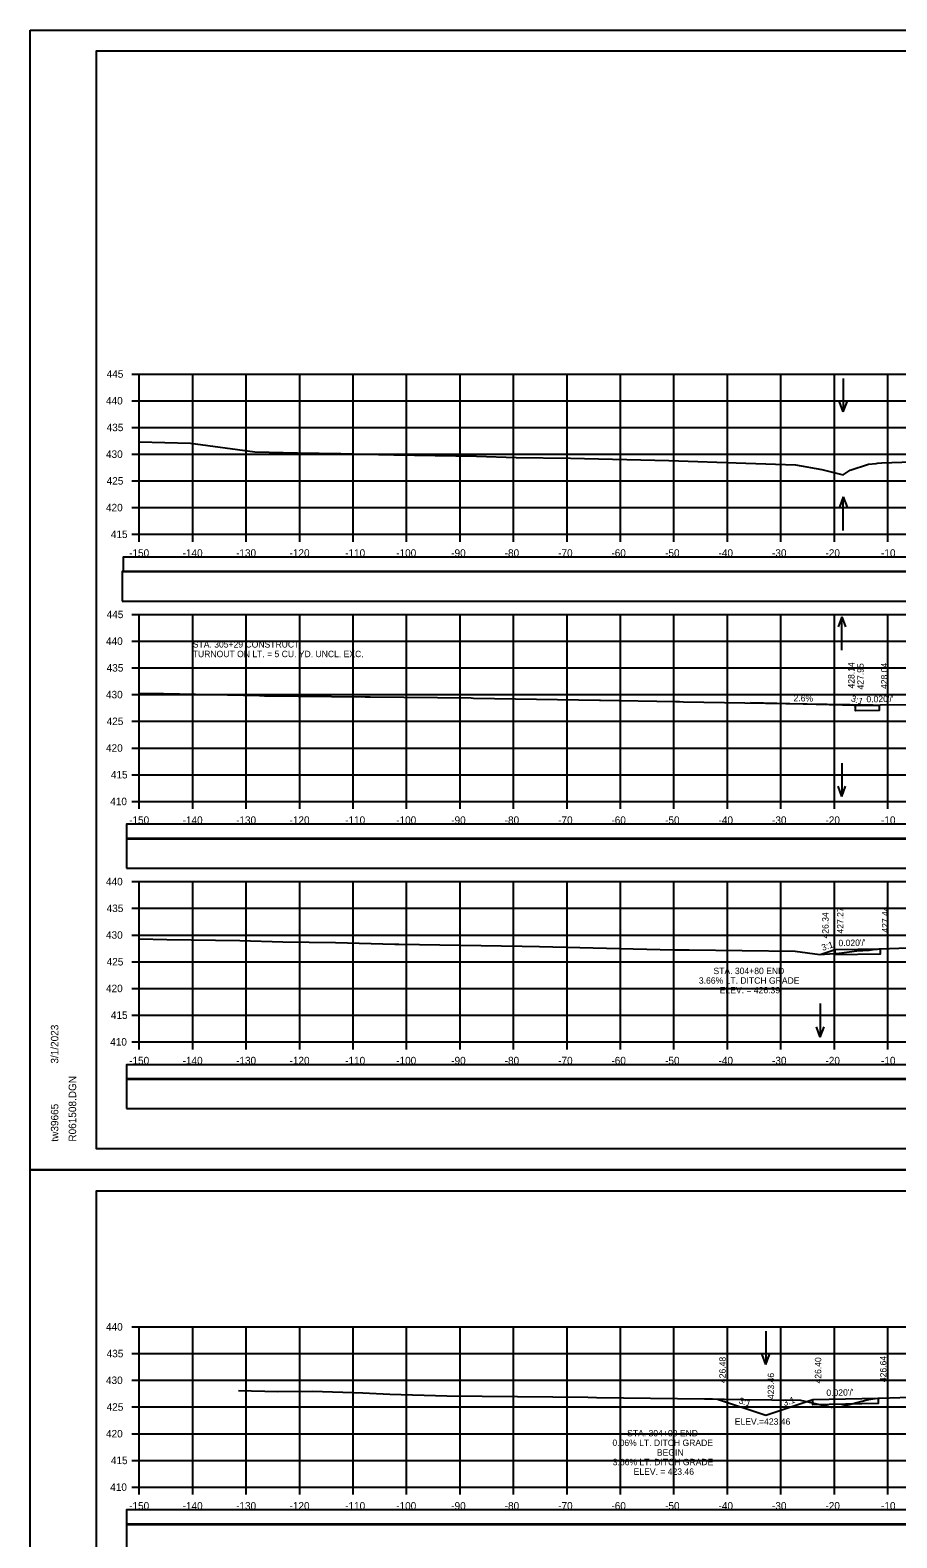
# Model space of a CAD drawing. Extents: x 1371057 to 1372761, y 380005 to 390517.
# Drawn here: x 1372427.4 to 1372589.5, y 389663.8 to 389946 of the extents above; entities that cross this region are included whole.
import ezdxf

# ---------------------------------------------------------------- set-up
doc = ezdxf.new("R2010")
doc.units = 0
for name, color, linetype in [('R_Alt Surface', 7, 'Continuous'), ('R_Axis', 7, 'Continuous'), ('R_Axis Annot', 7, 'Continuous'), ('R_Border', 7, 'Continuous'), ('R_Dimension', 7, 'Continuous'), ('R_Drive', 7, 'Continuous'), ('R_Exist Surface', 7, 'Continuous'), ('R_Fin Surface', 7, 'Continuous'), ('R_Grid', 7, 'Continuous'), ('R_No Plot', 7, 'Continuous'), ('R_Water Annot', 7, 'Continuous'), ('R_Xsect Elev', 7, 'Continuous'), ('R_Xsect Slope', 7, 'Continuous')]:
    doc.layers.add(name, color=color, linetype=linetype)

msp = doc.modelspace()

# ---------------------------------------------------------------- linework, layer by layer
at = {"layer": 'R_Alt Surface'}
for points in [[(1372586.23, 389819.7), (1372586.23, 389818.7), (1372581.77, 389818.61), (1372581.77, 389819.61)], [(1372586.4, 389774.1), (1372586.4, 389773.1), (1372578, 389772.93), (1372578, 389773.93)], [(1372586.03, 389689.97), (1372586.03, 389688.97), (1372573.84, 389688.72), (1372573.84, 389689.72)]]:
    msp.add_lwpolyline(points, dxfattribs=at)
at = {"layer": 'R_Axis'}
for p, q in [((1372446.44, 389881.66), (1372447.84, 389881.66)), ((1372447.84, 389851.66), (1372447.84, 389881.66)), ((1372446.44, 389876.66), (1372447.84, 389876.66)), ((1372446.44, 389871.66), (1372447.84, 389871.66)), ((1372446.44, 389866.66), (1372447.84, 389866.66)), ((1372446.44, 389861.66), (1372447.84, 389861.66)), ((1372446.44, 389856.66), (1372447.84, 389856.66)), ((1372446.44, 389851.66), (1372447.84, 389851.66)), ((1372447.84, 389851.66), (1372747.84, 389851.66)), ((1372447.84, 389850.26), (1372447.84, 389851.66)), ((1372457.84, 389850.26), (1372457.84, 389851.66)), ((1372467.84, 389850.26), (1372467.84, 389851.66)), ((1372477.84, 389850.26), (1372477.84, 389851.66)), ((1372487.84, 389850.26), (1372487.84, 389851.66)), ((1372497.84, 389850.26), (1372497.84, 389851.66)), ((1372507.84, 389850.26), (1372507.84, 389851.66)), ((1372517.84, 389850.26), (1372517.84, 389851.66)), ((1372527.84, 389850.26), (1372527.84, 389851.66)), ((1372537.84, 389850.26), (1372537.84, 389851.66)), ((1372547.84, 389850.26), (1372547.84, 389851.66)), ((1372557.84, 389850.26), (1372557.84, 389851.66)), ((1372567.84, 389850.26), (1372567.84, 389851.66)), ((1372577.84, 389850.26), (1372577.84, 389851.66)), ((1372587.84, 389850.26), (1372587.84, 389851.66)), ((1372446.44, 389836.66), (1372447.84, 389836.66)), ((1372447.84, 389801.66), (1372447.84, 389836.66)), ((1372446.44, 389831.66), (1372447.84, 389831.66)), ((1372446.44, 389826.66), (1372447.84, 389826.66)), ((1372446.44, 389821.66), (1372447.84, 389821.66)), ((1372446.44, 389816.66), (1372447.84, 389816.66)), ((1372446.44, 389811.66), (1372447.84, 389811.66)), ((1372446.44, 389806.66), (1372447.84, 389806.66)), ((1372446.44, 389801.66), (1372447.84, 389801.66)), ((1372447.84, 389801.66), (1372747.84, 389801.66)), ((1372447.84, 389800.26), (1372447.84, 389801.66)), ((1372457.84, 389800.26), (1372457.84, 389801.66)), ((1372467.84, 389800.26), (1372467.84, 389801.66)), ((1372477.84, 389800.26), (1372477.84, 389801.66)), ((1372487.84, 389800.26), (1372487.84, 389801.66)), ((1372497.84, 389800.26), (1372497.84, 389801.66)), ((1372507.84, 389800.26), (1372507.84, 389801.66)), ((1372517.84, 389800.26), (1372517.84, 389801.66)), ((1372527.84, 389800.26), (1372527.84, 389801.66)), ((1372537.84, 389800.26), (1372537.84, 389801.66)), ((1372547.84, 389800.26), (1372547.84, 389801.66)), ((1372557.84, 389800.26), (1372557.84, 389801.66)), ((1372567.84, 389800.26), (1372567.84, 389801.66)), ((1372577.84, 389800.26), (1372577.84, 389801.66)), ((1372587.84, 389800.26), (1372587.84, 389801.66)), ((1372446.44, 389786.66), (1372447.84, 389786.66)), ((1372447.84, 389756.66), (1372447.84, 389786.66)), ((1372446.44, 389781.66), (1372447.84, 389781.66)), ((1372446.44, 389776.66), (1372447.84, 389776.66)), ((1372446.44, 389771.66), (1372447.84, 389771.66)), ((1372446.44, 389766.66), (1372447.84, 389766.66)), ((1372446.44, 389761.66), (1372447.84, 389761.66)), ((1372446.44, 389756.66), (1372447.84, 389756.66)), ((1372447.84, 389756.66), (1372747.84, 389756.66)), ((1372447.84, 389755.26), (1372447.84, 389756.66)), ((1372457.84, 389755.26), (1372457.84, 389756.66)), ((1372467.84, 389755.26), (1372467.84, 389756.66)), ((1372477.84, 389755.26), (1372477.84, 389756.66)), ((1372487.84, 389755.26), (1372487.84, 389756.66)), ((1372497.84, 389755.26), (1372497.84, 389756.66)), ((1372507.84, 389755.26), (1372507.84, 389756.66)), ((1372517.84, 389755.26), (1372517.84, 389756.66)), ((1372527.84, 389755.26), (1372527.84, 389756.66)), ((1372537.84, 389755.26), (1372537.84, 389756.66)), ((1372547.84, 389755.26), (1372547.84, 389756.66)), ((1372557.84, 389755.26), (1372557.84, 389756.66)), ((1372567.84, 389755.26), (1372567.84, 389756.66)), ((1372577.84, 389755.26), (1372577.84, 389756.66)), ((1372587.84, 389755.26), (1372587.84, 389756.66)), ((1372446.44, 389703.32), (1372447.84, 389703.32)), ((1372447.84, 389673.32), (1372447.84, 389703.32)), ((1372446.44, 389698.32), (1372447.84, 389698.32)), ((1372446.44, 389693.32), (1372447.84, 389693.32)), ((1372446.44, 389688.32), (1372447.84, 389688.32)), ((1372446.44, 389683.32), (1372447.84, 389683.32)), ((1372446.44, 389678.32), (1372447.84, 389678.32)), ((1372446.44, 389673.32), (1372447.84, 389673.32)), ((1372447.84, 389673.32), (1372747.84, 389673.32)), ((1372447.84, 389671.92), (1372447.84, 389673.32)), ((1372457.84, 389671.92), (1372457.84, 389673.32)), ((1372467.84, 389671.92), (1372467.84, 389673.32)), ((1372477.84, 389671.92), (1372477.84, 389673.32)), ((1372487.84, 389671.92), (1372487.84, 389673.32)), ((1372497.84, 389671.92), (1372497.84, 389673.32)), ((1372507.84, 389671.92), (1372507.84, 389673.32)), ((1372517.84, 389671.92), (1372517.84, 389673.32)), ((1372527.84, 389671.92), (1372527.84, 389673.32)), ((1372537.84, 389671.92), (1372537.84, 389673.32)), ((1372547.84, 389671.92), (1372547.84, 389673.32)), ((1372557.84, 389671.92), (1372557.84, 389673.32)), ((1372567.84, 389671.92), (1372567.84, 389673.32)), ((1372577.84, 389671.92), (1372577.84, 389673.32)), ((1372587.84, 389671.92), (1372587.84, 389673.32))]:
    msp.add_line(p, q, dxfattribs=at)
at = {"layer": 'R_Border'}
for p, q in [((1372439.84, 389942.12), (1372756.02, 389942.12)), ((1372439.84, 389736.66), (1372439.84, 389942.12)), ((1372439.84, 389736.66), (1372439.84, 389736.66)), ((1372756.02, 389736.66), (1372439.84, 389736.66)), ((1372439.84, 389728.78), (1372756.02, 389728.78)), ((1372439.84, 389523.32), (1372439.84, 389728.78))]:
    msp.add_line(p, q, dxfattribs=at)
at = {"layer": 'R_Dimension'}
for points in [[(1372444.8, 389844.68), (1372750.97, 389844.68), (1372750.97, 389847.4), (1372444.8, 389847.4)], [(1372444.65, 389839.13), (1372751.05, 389839.13), (1372751.05, 389844.67), (1372444.65, 389844.67)], [(1372445.42, 389794.69), (1372750.16, 389794.69), (1372750.16, 389797.39), (1372445.42, 389797.39)], [(1372445.47, 389789.19), (1372750.2, 389789.19), (1372750.2, 389794.71), (1372445.47, 389794.71)], [(1372445.42, 389749.69), (1372750.16, 389749.69), (1372750.16, 389752.39), (1372445.42, 389752.39)], [(1372445.47, 389744.19), (1372750.2, 389744.19), (1372750.2, 389749.71), (1372445.47, 389749.71)], [(1372445.42, 389666.35), (1372750.16, 389666.35), (1372750.16, 389669.05), (1372445.42, 389669.05)], [(1372445.47, 389660.85), (1372750.2, 389660.85), (1372750.2, 389666.37), (1372445.47, 389666.37)]]:
    msp.add_lwpolyline(points, close=True, dxfattribs=at)
at = {"layer": 'R_Drive'}
msp.add_line((1372581.77, 389819.61), (1372562.17, 389820.12), dxfattribs=at)
at = {"layer": 'R_Exist Surface'}
for points in [[(1372447.84, 389868.99), (1372457.43, 389868.7), (1372469.46, 389867.12), (1372477.43, 389866.91), (1372485.54, 389866.76), (1372489.74, 389866.64), (1372495.46, 389866.53), (1372510.91, 389866.28), (1372518.3, 389866.06), (1372528.46, 389865.9), (1372546.87, 389865.44), (1372561.26, 389865), (1372570.58, 389864.64), (1372575.51, 389863.76), (1372579.51, 389862.79), (1372580.8, 389863.65), (1372584.22, 389864.76), (1372585.68, 389864.93), (1372585.93, 389864.97), (1372586.72, 389865.04), (1372596.08, 389865.35)], [(1372447.84, 389821.95), (1372451.01, 389821.88), (1372452.39, 389821.85), (1372470.29, 389821.46), (1372471.27, 389821.45), (1372490.1, 389821.24), (1372491, 389821.23), (1372509.91, 389821.02), (1372510.37, 389821.01), (1372533.9, 389820.61), (1372534.13, 389820.61), (1372548.13, 389820.37), (1372548.89, 389820.35), (1372549.62, 389820.33), (1372568.79, 389820.01), (1372569.08, 389820.01), (1372576.48, 389819.89), (1372585.11, 389819.73), (1372585.52, 389819.69), (1372585.57, 389819.7), (1372585.81, 389819.7), (1372586.23, 389819.7), (1372586.5, 389819.71), (1372597.96, 389819.88)], [(1372447.84, 389775.94), (1372452.96, 389775.82), (1372466.67, 389775.6), (1372474.7, 389775.4), (1372484.51, 389775.24), (1372495.61, 389774.97), (1372496.36, 389774.95), (1372519.43, 389774.6), (1372522.68, 389774.52), (1372547.75, 389773.91), (1372550.7, 389773.91), (1372570.54, 389773.65), (1372575.13, 389773), (1372578.75, 389773.28), (1372582.05, 389773.71), (1372584.35, 389773.8), (1372585.47, 389773.99), (1372585.88, 389774.03), (1372586.2, 389774.06), (1372586.4, 389774.1), (1372595.19, 389774.39)], [(1372466.41, 389691.42), (1372473.72, 389691.23), (1372480.26, 389691.28), (1372489.65, 389690.95), (1372494.7, 389690.71), (1372505.34, 389690.4), (1372525.19, 389690.19), (1372531.71, 389690.13), (1372533.37, 389690.11), (1372553.56, 389689.87), (1372555.06, 389689.82), (1372557.3, 389689.78), (1372560.79, 389689.75), (1372571.51, 389689.61), (1372577.26, 389688.31), (1372577.4, 389688.27), (1372577.45, 389688.28), (1372579.14, 389688.43), (1372579.17, 389688.44), (1372584.22, 389689.71), (1372585.45, 389689.89), (1372586.03, 389689.97), (1372586.27, 389689.98), (1372597.71, 389690.34)]]:
    msp.add_lwpolyline(points, dxfattribs=at)
at = {"layer": 'R_Fin Surface'}
for points in [[(1372581.21, 389819.8), (1372581.71, 389819.63), (1372581.77, 389819.61), (1372585.79, 389819.69), (1372586.23, 389819.7)], [(1372575.21, 389773.01), (1372578, 389773.93), (1372586.4, 389774.1)], [(1372555.97, 389689.8), (1372565.02, 389686.79), (1372573.84, 389689.72), (1372586.03, 389689.97)]]:
    msp.add_lwpolyline(points, dxfattribs=at)
at = {"layer": 'R_Grid'}
for p, q in [((1372447.84, 389881.66), (1372747.84, 389881.66)), ((1372447.84, 389851.66), (1372447.84, 389881.66)), ((1372457.84, 389851.66), (1372457.84, 389881.66)), ((1372467.84, 389851.66), (1372467.84, 389881.66)), ((1372477.84, 389851.66), (1372477.84, 389881.66)), ((1372487.84, 389851.66), (1372487.84, 389881.66)), ((1372497.84, 389851.66), (1372497.84, 389881.66)), ((1372507.84, 389851.66), (1372507.84, 389881.66)), ((1372517.84, 389851.66), (1372517.84, 389881.66)), ((1372527.84, 389851.66), (1372527.84, 389881.66)), ((1372537.84, 389851.66), (1372537.84, 389881.66)), ((1372547.84, 389851.66), (1372547.84, 389881.66)), ((1372557.84, 389851.66), (1372557.84, 389881.66)), ((1372567.84, 389851.66), (1372567.84, 389881.66)), ((1372577.84, 389851.66), (1372577.84, 389881.66)), ((1372587.84, 389851.66), (1372587.84, 389881.66)), ((1372447.84, 389876.66), (1372747.84, 389876.66)), ((1372447.84, 389871.66), (1372747.84, 389871.66)), ((1372447.84, 389866.66), (1372747.84, 389866.66)), ((1372447.84, 389861.66), (1372747.84, 389861.66)), ((1372447.84, 389856.66), (1372747.84, 389856.66)), ((1372447.84, 389851.66), (1372747.84, 389851.66)), ((1372447.84, 389836.66), (1372747.84, 389836.66)), ((1372447.84, 389801.66), (1372447.84, 389836.66)), ((1372457.84, 389801.66), (1372457.84, 389836.66)), ((1372467.84, 389801.66), (1372467.84, 389836.66)), ((1372477.84, 389801.66), (1372477.84, 389836.66)), ((1372487.84, 389801.66), (1372487.84, 389836.66)), ((1372497.84, 389801.66), (1372497.84, 389836.66)), ((1372507.84, 389801.66), (1372507.84, 389836.66)), ((1372517.84, 389801.66), (1372517.84, 389836.66)), ((1372527.84, 389801.66), (1372527.84, 389836.66)), ((1372537.84, 389801.66), (1372537.84, 389836.66)), ((1372547.84, 389801.66), (1372547.84, 389836.66)), ((1372557.84, 389801.66), (1372557.84, 389836.66)), ((1372567.84, 389801.66), (1372567.84, 389836.66)), ((1372577.84, 389801.66), (1372577.84, 389836.66)), ((1372587.84, 389801.66), (1372587.84, 389836.66)), ((1372447.84, 389831.66), (1372747.84, 389831.66)), ((1372447.84, 389826.66), (1372747.84, 389826.66)), ((1372447.84, 389821.66), (1372747.84, 389821.66)), ((1372447.84, 389816.66), (1372747.84, 389816.66)), ((1372447.84, 389811.66), (1372747.84, 389811.66)), ((1372447.84, 389806.66), (1372747.84, 389806.66)), ((1372447.84, 389801.66), (1372747.84, 389801.66)), ((1372447.84, 389786.66), (1372747.84, 389786.66)), ((1372447.84, 389756.66), (1372447.84, 389786.66)), ((1372457.84, 389756.66), (1372457.84, 389786.66)), ((1372467.84, 389756.66), (1372467.84, 389786.66)), ((1372477.84, 389756.66), (1372477.84, 389786.66)), ((1372487.84, 389756.66), (1372487.84, 389786.66)), ((1372497.84, 389756.66), (1372497.84, 389786.66)), ((1372507.84, 389756.66), (1372507.84, 389786.66)), ((1372517.84, 389756.66), (1372517.84, 389786.66)), ((1372527.84, 389756.66), (1372527.84, 389786.66)), ((1372537.84, 389756.66), (1372537.84, 389786.66)), ((1372547.84, 389756.66), (1372547.84, 389786.66)), ((1372557.84, 389756.66), (1372557.84, 389786.66)), ((1372567.84, 389756.66), (1372567.84, 389786.66)), ((1372577.84, 389756.66), (1372577.84, 389786.66)), ((1372587.84, 389756.66), (1372587.84, 389786.66)), ((1372447.84, 389781.66), (1372747.84, 389781.66)), ((1372447.84, 389776.66), (1372747.84, 389776.66)), ((1372447.84, 389771.66), (1372747.84, 389771.66)), ((1372447.84, 389766.66), (1372747.84, 389766.66)), ((1372447.84, 389761.66), (1372747.84, 389761.66)), ((1372447.84, 389756.66), (1372747.84, 389756.66)), ((1372447.84, 389703.32), (1372747.84, 389703.32)), ((1372447.84, 389673.32), (1372447.84, 389703.32)), ((1372457.84, 389673.32), (1372457.84, 389703.32)), ((1372467.84, 389673.32), (1372467.84, 389703.32)), ((1372477.84, 389673.32), (1372477.84, 389703.32)), ((1372487.84, 389673.32), (1372487.84, 389703.32)), ((1372497.84, 389673.32), (1372497.84, 389703.32)), ((1372507.84, 389673.32), (1372507.84, 389703.32)), ((1372517.84, 389673.32), (1372517.84, 389703.32)), ((1372527.84, 389673.32), (1372527.84, 389703.32)), ((1372537.84, 389673.32), (1372537.84, 389703.32)), ((1372547.84, 389673.32), (1372547.84, 389703.32)), ((1372557.84, 389673.32), (1372557.84, 389703.32)), ((1372567.84, 389673.32), (1372567.84, 389703.32)), ((1372577.84, 389673.32), (1372577.84, 389703.32)), ((1372587.84, 389673.32), (1372587.84, 389703.32)), ((1372447.84, 389698.32), (1372747.84, 389698.32)), ((1372447.84, 389693.32), (1372747.84, 389693.32)), ((1372447.84, 389688.32), (1372747.84, 389688.32)), ((1372447.84, 389683.32), (1372747.84, 389683.32)), ((1372447.84, 389678.32), (1372747.84, 389678.32)), ((1372447.84, 389673.32), (1372747.84, 389673.32))]:
    msp.add_line(p, q, dxfattribs=at)
at = {"layer": 'R_No Plot'}
for p, q in [((1372427.43, 389946.02), (1372760.77, 389946.02)), ((1372427.43, 389732.68), (1372760.77, 389732.68)), ((1372427.43, 389732.68), (1372760.77, 389732.68))]:
    msp.add_line(p, q, dxfattribs=at)
for points in [[(1372427.43, 389946.02), (1372760.77, 389946.02), (1372760.77, 389732.68), (1372427.43, 389732.68)], [(1372673.76, 389942.12), (1372693.38, 389942.12), (1372693.38, 389932.24), (1372709.49, 389932.24), (1372732.69, 389932.24), (1372732.81, 389904.09), (1372756.02, 389904.09), (1372756.02, 389736.66), (1372439.84, 389736.66), (1372439.84, 389942.12)], [(1372427.43, 389732.68), (1372760.77, 389732.68), (1372760.77, 389519.34), (1372427.43, 389519.34)], [(1372673.76, 389728.78), (1372693.38, 389728.78), (1372693.38, 389718.9), (1372709.49, 389718.9), (1372732.69, 389718.9), (1372732.81, 389690.75), (1372756.02, 389690.75), (1372756.02, 389523.32), (1372439.84, 389523.32), (1372439.84, 389728.78)]]:
    msp.add_lwpolyline(points, close=True, dxfattribs=at)
at = {"layer": 'R_Water Annot'}
for p, q in [((1372579.51, 389880.84), (1372579.51, 389874.55)), ((1372579.51, 389874.55), (1372578.81, 389876.48)), ((1372579.51, 389874.55), (1372580.21, 389876.48)), ((1372579.51, 389858.66), (1372578.81, 389856.73)), ((1372579.51, 389852.37), (1372579.51, 389858.66)), ((1372579.51, 389858.66), (1372580.21, 389856.73)), ((1372579.24, 389836.24), (1372578.54, 389834.31)), ((1372579.24, 389829.95), (1372579.24, 389836.24)), ((1372579.24, 389836.24), (1372579.94, 389834.31)), ((1372579.24, 389808.85), (1372579.24, 389802.56)), ((1372579.24, 389802.56), (1372578.54, 389804.49)), ((1372579.24, 389802.56), (1372579.94, 389804.49)), ((1372575.21, 389763.84), (1372575.21, 389757.55)), ((1372575.21, 389757.55), (1372574.51, 389759.48)), ((1372575.21, 389757.55), (1372575.91, 389759.48)), ((1372565.02, 389702.54), (1372565.02, 389696.25)), ((1372565.02, 389696.25), (1372564.32, 389698.17)), ((1372565.02, 389696.25), (1372565.72, 389698.17))]:
    msp.add_line(p, q, dxfattribs=at)

# ---------------------------------------------------------------- texts
at = {"layer": 'R_Axis Annot'}
for s, p in [('445', (1372441.73, 389880.96)), ('440', (1372441.61, 389875.96)), ('435', (1372441.73, 389870.96)), ('430', (1372441.61, 389865.96)), ('425', (1372441.73, 389860.96)), ('420', (1372441.61, 389855.96)), ('415', (1372442.52, 389850.96)), ('-150', (1372445.94, 389847.46)), ('-140', (1372455.94, 389847.46)), ('-130', (1372465.94, 389847.46)), ('-120', (1372475.94, 389847.46)), ('-110', (1372486.34, 389847.46)), ('-100', (1372495.89, 389847.46)), ('-90', (1372506.18, 389847.46)), ('-80', (1372516.18, 389847.46)), ('-70', (1372526.18, 389847.46)), ('-60', (1372536.14, 389847.46)), ('-50', (1372546.18, 389847.46)), ('-40', (1372556.18, 389847.46)), ('-30', (1372566.18, 389847.46)), ('-20', (1372576.18, 389847.46)), ('-10', (1372586.57, 389847.46)), ('445', (1372441.73, 389835.96)), ('440', (1372441.61, 389830.96)), ('435', (1372441.73, 389825.96)), ('430', (1372441.61, 389820.96)), ('425', (1372441.73, 389815.96)), ('420', (1372441.61, 389810.96)), ('415', (1372442.52, 389805.96)), ('410', (1372442.4, 389800.96)), ('-150', (1372445.94, 389797.46)), ('-140', (1372455.94, 389797.46)), ('-130', (1372465.94, 389797.46)), ('-120', (1372475.94, 389797.46)), ('-110', (1372486.34, 389797.46)), ('-100', (1372495.89, 389797.46)), ('-90', (1372506.18, 389797.46)), ('-80', (1372516.18, 389797.46)), ('-70', (1372526.18, 389797.46)), ('-60', (1372536.14, 389797.46)), ('-50', (1372546.18, 389797.46)), ('-40', (1372556.18, 389797.46)), ('-30', (1372566.18, 389797.46)), ('-20', (1372576.18, 389797.46)), ('-10', (1372586.57, 389797.46)), ('440', (1372441.61, 389785.96)), ('435', (1372441.73, 389780.96)), ('430', (1372441.61, 389775.96)), ('425', (1372441.73, 389770.96)), ('420', (1372441.61, 389765.96)), ('415', (1372442.52, 389760.96)), ('410', (1372442.4, 389755.96)), ('-150', (1372445.94, 389752.46)), ('-140', (1372455.94, 389752.46)), ('-130', (1372465.94, 389752.46)), ('-120', (1372475.94, 389752.46)), ('-110', (1372486.34, 389752.46)), ('-100', (1372495.89, 389752.46)), ('-90', (1372506.18, 389752.46)), ('-80', (1372516.18, 389752.46)), ('-70', (1372526.18, 389752.46)), ('-60', (1372536.14, 389752.46)), ('-50', (1372546.18, 389752.46)), ('-40', (1372556.18, 389752.46)), ('-30', (1372566.18, 389752.46)), ('-20', (1372576.18, 389752.46)), ('-10', (1372586.57, 389752.46)), ('440', (1372441.61, 389702.62)), ('435', (1372441.73, 389697.62)), ('430', (1372441.61, 389692.62)), ('425', (1372441.73, 389687.62)), ('420', (1372441.61, 389682.62)), ('415', (1372442.52, 389677.62)), ('410', (1372442.4, 389672.62)), ('-150', (1372445.94, 389669.12)), ('-140', (1372455.94, 389669.12)), ('-130', (1372465.94, 389669.12)), ('-120', (1372475.94, 389669.12)), ('-110', (1372486.34, 389669.12)), ('-100', (1372495.89, 389669.12)), ('-90', (1372506.18, 389669.12)), ('-80', (1372516.18, 389669.12)), ('-70', (1372526.18, 389669.12)), ('-60', (1372536.14, 389669.12)), ('-50', (1372546.18, 389669.12)), ('-40', (1372556.18, 389669.12)), ('-30', (1372566.18, 389669.12)), ('-20', (1372576.18, 389669.12)), ('-10', (1372586.57, 389669.12))]:
    msp.add_text(s, height=1.4, dxfattribs=at).set_placement(p)
at = {"layer": 'R_Border'}
for s, p in [('3/1/2023', (1372432.7, 389752.59)), ('R061508.DGN', (1372436.03, 389737.99)), ('tw39665', (1372432.7, 389737.99))]:
    msp.add_text(s, height=1.4, rotation=90, dxfattribs=at).set_placement(p)
at = {"layer": 'R_Water Annot'}
for s, p in [('TURNOUT ON LT. = 5 CU. YD. UNCL. EXC.', (1372457.84, 389828.66)), ('STA. 305+29 CONSTRUCT', (1372457.84, 389830.46))]:
    msp.add_text(s, height=1.2, dxfattribs=at).set_placement(p)
at = {"layer": 'R_Xsect Elev'}
for s, rotation, p in [('428.14', 90, (1372581.61, 389822.8)), ('427.95', 90, (1372583.32, 389822.61)), ('428.04', 90, (1372587.78, 389822.7)), ('2.6%', 358.5106, (1372570.19, 389820.42)), ('427.27', 90, (1372579.55, 389776.93)), ('427.44', 90, (1372587.95, 389777.1)), ('426.34', 90, (1372576.76, 389776.01)), ('426.48', 90, (1372557.52, 389692.8)), ('426.40', 90, (1372575.39, 389692.72)), ('426.64', 90, (1372587.58, 389692.97)), ('423.46', 90, (1372566.57, 389689.79))]:
    msp.add_text(s, height=1.2, rotation=rotation, dxfattribs=at).set_placement(p)
for s, p in [('STA. 304+80 END ', (1372555.23, 389769.34)), ('3.66% LT. DITCH GRADE', (1372552.5, 389767.54)), ('ELEV. = 426.39', (1372556.4, 389765.74)), ('ELEV.=423.46', (1372559.21, 389684.99)), ('STA. 304+00 END', (1372539.08, 389682.82)), ('0.06% LT. DITCH GRADE', (1372536.33, 389681.02)), ('BEGIN', (1372544.65, 389679.22)), ('3.66% LT. DITCH GRADE', (1372536.39, 389677.42)), ('ELEV. = 423.46', (1372540.3, 389675.62))]:
    msp.add_text(s, height=1.2, dxfattribs=at).set_placement(p)
at = {"layer": 'R_Xsect Slope'}
for s, rotation, p in [('3:1', 341.5668, (1372580.86, 389820.44)), ("0.020'/'", 1.1458, (1372583.85, 389820.19)), ("0.020'/'", 1.1458, (1372578.62, 389774.55)), ('3:1', 18.4349, (1372575.66, 389773.68)), ("0.020'/'", 1.1458, (1372576.36, 389690.38)), ('3:1', 341.5651, (1372559.87, 389689.03)), ('3:1', 18.4349, (1372568.48, 389688.47))]:
    msp.add_text(s, height=1.2, rotation=rotation, dxfattribs=at).set_placement(p)

doc.saveas('drawing.dxf')
